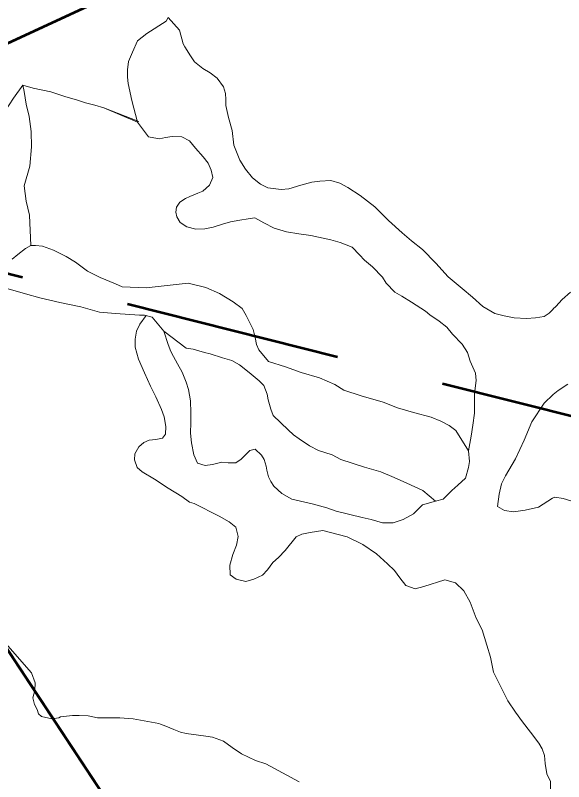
# Model space of a CAD drawing. Extents: x -1643653 to 4543381, y 1624270 to 13878484.
# Drawn here: x 748787 to 750306, y 8921510 to 8923635 of the extents above; entities that cross this region are included whole.
import ezdxf

# ---------------------------------------------------------------- set-up
doc = ezdxf.new("R2010")
doc.units = 0
doc.header["$LTSCALE"] = 200
doc.linetypes.add('MEDIUM_DASHED', pattern=[4.5, 3, -1.5])
for name, color, linetype, lineweight in [('1', 7, 'Continuous', 13), ('27', 7, 'Continuous', 53), ('29', 7, 'Continuous', 13)]:
    doc.layers.add(name, color=color, linetype=linetype, lineweight=lineweight)

msp = doc.modelspace()

# ---------------------------------------------------------------- linework, layer by layer
at = {"layer": '1', "lineweight": 25}
msp.add_spline([(814781, 9009175.5), (814787.2, 9009173.4), (814796.9, 9009173.4), (814799.4, 9009172.4), (814805.1, 9009174.5), (814805.6, 9009176.5), (814811.7, 9009179.5), (814811.7, 9009179.5), (814801.5, 9009181), (814790.7, 9009181.5), (814784.1, 9009183.1), (814777.4, 9009185.1), (814778.4, 9009175.5)], degree=3, dxfattribs=at)
at = {"layer": '27', "linetype": 'MEDIUM_DASHED'}
msp.add_line((745607, 8923717), (752112.3, 8922072.8), dxfattribs=at)
at = {"layer": '27'}
for points in [[(749367.7, 8923836.4), (747863.2, 8923139.9), (745575.7, 8923768.8), (746115.6, 8927478.8)], [(753649.8, 8925453.6), (751915.3, 8925077.7), (751498.6, 8923641), (749367.7, 8923836.4), (747915.5, 8923164.1)], [(747915.5, 8923164.1), (750697.1, 8918944.1), (748801.1, 8916562.5)]]:
    msp.add_lwpolyline(points, dxfattribs=at)
msp.add_lwpolyline([(742198, 8921966.9), (742774.4, 8920756.9), (745599.5, 8914059.4), (748801.1, 8916562.5), (750697.1, 8918944.1), (747912.4, 8923168.9), (745575.7, 8923768.8), (745069, 8922906.2)], close=True, dxfattribs=at)
at = {"layer": '29'}
for p, q in [((749204.9, 8923618.4), (749210.3, 8923628.6)), ((750276.8, 8922820.1), (750276.8, 8922820.8))]:
    msp.add_line(p, q, dxfattribs=at)
at = {"layer": '29', "lineweight": 53}
for points in [[(749367.7, 8923836.4), (747863.2, 8923139.9), (745575.7, 8923768.8), (745752.4, 8927202.3)], [(749367.7, 8923836.4), (747863.2, 8923139.9), (745575.7, 8923768.8)], [(748848.2, 8916546.2), (750697.1, 8918944.1), (747912.4, 8923168.9)]]:
    msp.add_lwpolyline(points, dxfattribs=at)
at = {"layer": '29'}
for points in [[(749125.5, 8923338.8), (749109.2, 8923398.9), (749098.8, 8923445.8), (749097.1, 8923463.2), (749097.1, 8923484), (749100.5, 8923506.6), (749111, 8923532.6), (749124.9, 8923563.9), (749150.9, 8923584.7), (749204.9, 8923618.4), (749204.9, 8923618.4), (749204.9, 8923618.4), (749204.9, 8923618.4), (749210.3, 8923628.6)], [(750276.8, 8922820.1), (750265.4, 8922808.7), (750251.7, 8922799.5), (750228.1, 8922795.7), (750202.7, 8922794.5), (750169.2, 8922795.7), (750141.4, 8922801.4), (750114.9, 8922808.3), (750082.1, 8922827.5), (750053.2, 8922853.2), (750024.6, 8922877.5), (749986.3, 8922909.9), (749951.6, 8922947.6), (749914.9, 8922985.9), (749884.8, 8923009.1), (749858.9, 8923031.9), (749820.9, 8923065.6), (749783.2, 8923103.7), (749742, 8923135.2), (749707.8, 8923157.3), (749685.3, 8923169.5), (749661, 8923176.7), (749630.7, 8923175.2), (749607.8, 8923172.2), (749578.1, 8923163.5), (749544.7, 8923153.3), (749523.1, 8923151.8), (749485.8, 8923156.6), (749465.5, 8923167), (749443.5, 8923184.3), (749424.3, 8923207.9), (749408.7, 8923233.1), (749391.9, 8923275), (749387, 8923315.4), (749377.4, 8923351.5), (749369.7, 8923384.4), (749369.6, 8923401.3), (749369.3, 8923418), (749363, 8923436.4), (749346.1, 8923460.2), (749326.3, 8923475.3), (749306.3, 8923486.9), (749283.1, 8923505.8), (749271.8, 8923522.5), (749256.3, 8923547.8), (749251.4, 8923556), (749241.1, 8923593.2), (749210.3, 8923628.6)], [(749210.3, 8923628.6), (749241.1, 8923593.2), (749251.4, 8923556), (749256.3, 8923547.8), (749271.8, 8923522.5), (749283.1, 8923505.8), (749306.3, 8923486.9), (749326.3, 8923475.3), (749346.1, 8923460.2), (749363, 8923436.4), (749369.3, 8923418), (749369.6, 8923401.3), (749369.7, 8923384.4), (749377.4, 8923351.5), (749387, 8923315.4), (749391.9, 8923275), (749408.7, 8923233.1), (749424.3, 8923207.9), (749443.5, 8923184.3), (749465.5, 8923167), (749485.8, 8923156.6), (749523.1, 8923151.8), (749544.7, 8923153.3), (749578.1, 8923163.5), (749607.8, 8923172.2), (749630.7, 8923175.2), (749661, 8923176.7), (749685.3, 8923169.5), (749707.8, 8923157.3), (749742, 8923135.2), (749783.2, 8923103.7), (749820.9, 8923065.6), (749858.9, 8923031.9), (749884.8, 8923009.1), (749914.9, 8922985.9), (749951.6, 8922947.6), (749986.3, 8922909.9), (750024.6, 8922877.5), (750053.2, 8922853.2), (750082.1, 8922827.5), (750114.9, 8922808.3), (750141.4, 8922801.4), (750169.2, 8922795.7), (750202.7, 8922794.5), (750228.1, 8922795.7), (750251.7, 8922799.5), (750265.4, 8922808.7), (750276.8, 8922820.1)], [(749204.9, 8923618.4), (749204.9, 8923618.4), (749204.9, 8923618.4), (749204.9, 8923618.4), (749150.9, 8923584.7), (749124.9, 8923563.9), (749111, 8923532.6), (749100.5, 8923506.6), (749097.1, 8923484), (749097.1, 8923463.2), (749098.8, 8923445.8), (749109.2, 8923398.9), (749125.5, 8923338.8)], [(748807.5, 8923441.4), (748781.9, 8923405.4), (748757.3, 8923368.4), (748726.6, 8923333.4), (748709, 8923308.4), (748691.3, 8923272.3), (748671.7, 8923250.8), (748653.3, 8923218.7), (748633.5, 8923181.8), (748615.4, 8923153.6), (748600.5, 8923126.7), (748591.9, 8923109.1), (748578, 8923089.1), (748569.5, 8923078), (748557.3, 8923057.7), (748549, 8923039.4), (748541.3, 8923014.1), (748541.4, 8922998.7)], [(748541.4, 8922998.7), (748541.3, 8923014.1), (748549, 8923039.4), (748557.3, 8923057.7), (748569.5, 8923078), (748578, 8923089.1), (748591.9, 8923109.1), (748600.5, 8923126.7), (748615.4, 8923153.6), (748633.5, 8923181.8), (748653.3, 8923218.7), (748671.7, 8923250.8), (748691.3, 8923272.3), (748709, 8923308.4), (748726.6, 8923333.4), (748757.3, 8923368.4), (748781.9, 8923405.4), (748807.5, 8923441.4)], [(748807.5, 8923441.4), (748836, 8923432.7), (748885.1, 8923423.1), (748923.3, 8923409.3), (748959.2, 8923399.3), (748980.6, 8923391.9), (749006.9, 8923385.7), (749031.9, 8923378.7), (749128.7, 8923340.3)], [(748829.1, 8922996.2), (748826.2, 8923080.3), (748816.7, 8923119.7), (748811.3, 8923161.7), (748826.8, 8923216.2), (748831.8, 8923270.6), (748830.2, 8923313.1), (748824.6, 8923354.2), (748816.7, 8923388.8), (748810.8, 8923423.5), (748807.5, 8923441.4)], [(748829.1, 8922996.2), (748826.2, 8923080.3), (748816.7, 8923119.7), (748811.3, 8923161.7), (748826.8, 8923216.2), (748831.8, 8923270.6), (748830.2, 8923313.1), (748824.6, 8923354.2), (748816.7, 8923388.8), (748810.8, 8923423.5), (748807.5, 8923441.4)], [(748807.5, 8923441.4), (748836, 8923432.7), (748885.1, 8923423.1), (748923.3, 8923409.3), (748959.2, 8923399.3), (748980.6, 8923391.9), (749006.9, 8923385.7), (749031.9, 8923378.7), (749125.5, 8923338.8)], [(748807.5, 8923441.4), (748836, 8923432.7), (748885.1, 8923423.1), (748923.3, 8923409.3), (748959.2, 8923399.3), (748980.6, 8923391.9), (749006.9, 8923385.7), (749031.9, 8923378.7), (749125.5, 8923338.8)], [(749125.5, 8923338.8), (749155.7, 8923298.2), (749169.9, 8923294.9), (749186.2, 8923292.2), (749202.5, 8923296.3), (749221.6, 8923299.2), (749248.2, 8923297.9), (749268.8, 8923286.5), (749286.2, 8923266.5), (749307.1, 8923242.7), (749321.2, 8923225.2), (749329.4, 8923205.4), (749333.7, 8923185), (749324.8, 8923163.7), (749306.5, 8923147.5), (749292.6, 8923141.9), (749269.9, 8923132.6), (749258.4, 8923127.3), (749242.6, 8923116.7), (749232.8, 8923102.4), (749231.7, 8923088.7), (749234.3, 8923076), (749243.1, 8923060.3), (749261.6, 8923047.9), (749286.7, 8923041.7), (749311.3, 8923043), (749335.2, 8923047.8), (749360.7, 8923055.5), (749382.8, 8923061.8), (749408.8, 8923066.5), (749431.9, 8923070.8), (749450.6, 8923073.1), (749474.8, 8923059.4), (749503.5, 8923044.3), (749538, 8923034), (749572.3, 8923029.2), (749605.5, 8923024.7), (749660.6, 8923012), (749686.9, 8923005.1), (749719.9, 8922992.3), (749740.1, 8922970.3), (749754.1, 8922956), (749776.6, 8922937.4), (749804.4, 8922908.3), (749814.4, 8922891.8), (749838.6, 8922867.5), (749857.6, 8922855.6), (749884.1, 8922839.2), (749923.2, 8922814.8), (749935.2, 8922804.7), (749960.7, 8922787.1), (749981.9, 8922769.7), (749997.7, 8922750.4), (750024.3, 8922723.1), (750039.2, 8922700.1), (750047, 8922676.2), (750061.8, 8922642.2), (750063.4, 8922621.8), (750059.3, 8922585.8), (750058.8, 8922558.4), (750059.1, 8922531.3), (750054.6, 8922498.6), (750050.1, 8922468), (750042.3, 8922427.1)], [(749125.5, 8923338.8), (749155.7, 8923298.2), (749169.9, 8923294.9), (749186.2, 8923292.2), (749202.5, 8923296.3), (749221.6, 8923299.2), (749248.2, 8923297.9), (749268.8, 8923286.5), (749286.2, 8923266.5), (749307.1, 8923242.7), (749321.2, 8923225.2), (749329.4, 8923205.4), (749333.7, 8923185), (749324.8, 8923163.7), (749306.5, 8923147.5), (749292.6, 8923141.9), (749269.9, 8923132.6), (749258.4, 8923127.3), (749242.6, 8923116.7), (749232.8, 8923102.4), (749231.7, 8923088.7), (749234.3, 8923076), (749243.1, 8923060.3), (749261.6, 8923047.9), (749286.7, 8923041.7), (749311.3, 8923043), (749335.2, 8923047.8), (749360.7, 8923055.5), (749382.8, 8923061.8), (749408.8, 8923066.5), (749431.9, 8923070.8), (749450.6, 8923073.1), (749474.8, 8923059.4), (749503.5, 8923044.3), (749538, 8923034), (749572.3, 8923029.2), (749605.5, 8923024.7), (749660.6, 8923012), (749686.9, 8923005.1), (749719.9, 8922992.3), (749740.1, 8922970.3), (749754.1, 8922956), (749776.6, 8922937.4), (749804.4, 8922908.3), (749814.4, 8922891.8), (749838.6, 8922867.5), (749857.6, 8922855.6), (749884.1, 8922839.2), (749923.2, 8922814.8), (749935.2, 8922804.7), (749960.7, 8922787.1), (749981.9, 8922769.7), (749997.7, 8922750.4), (750024.3, 8922723.1), (750039.2, 8922700.1), (750047, 8922676.2), (750061.8, 8922642.2), (750063.4, 8922621.8), (750059.3, 8922585.8), (750058.8, 8922558.4), (750059.1, 8922531.3), (750054.6, 8922498.6), (750050.1, 8922468), (750042.3, 8922427.1)], [(748778, 8922958.6), (748793.8, 8922971.6), (748814.8, 8922987.8), (748829.1, 8922996.2), (748842.7, 8922996.8), (748862.1, 8922995.1), (748892.3, 8922983.9), (748927, 8922966.4), (748953.7, 8922950.3), (748986.8, 8922925.1), (749021.2, 8922907.7), (749064.3, 8922890.1), (749082.6, 8922881.5), (749149, 8922879.4), (749265.5, 8922891.8), (749314.3, 8922879.9), (749352.2, 8922863.4), (749389.8, 8922840.2), (749415.3, 8922821.8), (749426.3, 8922802.8), (749435.6, 8922784.4), (749445.6, 8922763.6), (749450.8, 8922741), (749455.2, 8922722.3), (749461, 8922707.1), (749488.5, 8922674.7), (749534.9, 8922660.2), (749579, 8922644.3), (749629.1, 8922629.2), (749671.7, 8922611.4), (749697.2, 8922595.3), (749744.8, 8922579.9), (749805.5, 8922561.8), (749845.4, 8922546), (749889.6, 8922533.9), (749938.9, 8922520.5), (749965.9, 8922509.8), (749988.9, 8922497.7), (750007.2, 8922483.4), (750042.3, 8922427.1), (750042.3, 8922427.1)], [(750042.3, 8922427.1), (750007.2, 8922483.4), (749988.9, 8922497.7), (749965.9, 8922509.8), (749938.9, 8922520.5), (749889.6, 8922533.9), (749845.4, 8922546), (749805.5, 8922561.8), (749744.8, 8922579.9), (749697.2, 8922595.3), (749671.7, 8922611.4), (749629.1, 8922629.2), (749579, 8922644.3), (749534.9, 8922660.2), (749488.5, 8922674.7), (749461, 8922707.1), (749455.2, 8922722.3), (749450.8, 8922741), (749445.6, 8922763.6), (749435.6, 8922784.4), (749426.3, 8922802.8), (749415.3, 8922821.8), (749389.8, 8922840.2), (749352.2, 8922863.4), (749314.3, 8922879.9), (749265.5, 8922891.8), (749149, 8922879.4), (749082.6, 8922881.5), (749064.3, 8922890.1), (749021.2, 8922907.7), (748986.8, 8922925.1), (748953.7, 8922950.3), (748927, 8922966.4), (748892.3, 8922983.9), (748862.1, 8922995.1), (748842.7, 8922996.8), (748829.1, 8922996.2)], [(748654.2, 8922929.2), (748678.8, 8922919.7), (748718.4, 8922895.2), (748760.5, 8922878.4), (748814.3, 8922862.3), (748854.3, 8922851.5), (748909.8, 8922838.3), (748968.4, 8922826.1), (749020, 8922811.7), (749064.5, 8922808.3), (749130.3, 8922803.2)], [(749130.3, 8922803.2), (749064.5, 8922808.3), (749020, 8922811.7), (748968.4, 8922826.1), (748909.8, 8922838.3), (748854.3, 8922851.5), (748814.3, 8922862.3), (748760.5, 8922878.4), (748718.4, 8922895.2), (748678.8, 8922919.7), (748654.2, 8922929.2)], [(750276.8, 8922820.8), (750284.7, 8922827.6), (750301.8, 8922846.4), (750325.1, 8922867.6)], [(749148.7, 8922802.3), (749132, 8922778.7), (749121.9, 8922758.9), (749119, 8922736.6), (749119, 8922714.7), (749127.7, 8922681.8), (749144.2, 8922643.9), (749161.5, 8922606.4), (749176.2, 8922577.2), (749191.5, 8922541.7), (749199.3, 8922521.3), (749203.6, 8922495.1), (749202.4, 8922473), (749194.6, 8922462.7), (749176.1, 8922458.6), (749157, 8922456.5), (749142.2, 8922450.2), (749128.7, 8922437.9), (749118.1, 8922419.1), (749117.2, 8922401.9), (749124.2, 8922381.2), (749137.8, 8922369.4), (749172.4, 8922348.7), (749210, 8922324), (749248.1, 8922300.1), (749269.1, 8922284.5), (749282.5, 8922281.1), (749351.2, 8922245.7), (749379.2, 8922230.3), (749397.7, 8922215.2), (749404, 8922189.5), (749399.8, 8922165.7), (749389.6, 8922139.9), (749380.6, 8922109.7), (749382.1, 8922083.6), (749398.9, 8922071.5), (749425, 8922064.8), (749447.4, 8922071.5), (749471.4, 8922082), (749484.9, 8922097.6), (749500.5, 8922117.1), (749515.8, 8922131.6), (749534.4, 8922150.8), (749564.6, 8922188.6), (749580.5, 8922195.7), (749603.7, 8922200.7), (749638.6, 8922206.3), (749706.3, 8922189.1), (749749.6, 8922167.5), (749787.4, 8922141.6), (749818.2, 8922113.5), (749837, 8922094.9), (749852.2, 8922074.9), (749868.4, 8922053.6), (749894.7, 8922044.2), (749918.4, 8922050.9), (749977, 8922069.5), (750006, 8922061.1), (750028.9, 8922039.2), (750046.5, 8922007.2), (750063.5, 8921963.6), (750080.4, 8921930.8), (750093.2, 8921888), (750103.1, 8921855.1), (750111.9, 8921813.2), (750151.2, 8921734.3), (750172.6, 8921702.8), (750192, 8921675.8), (750214.4, 8921647), (750237.5, 8921616.7), (750246.3, 8921600.4), (750252.8, 8921582.7), (750255.1, 8921560.3), (750259.1, 8921531.4), (750269.3, 8921510.2)], [(750269.3, 8921510.2), (750259.1, 8921531.4), (750255.1, 8921560.3), (750252.8, 8921582.7), (750246.3, 8921600.4), (750237.5, 8921616.7), (750214.4, 8921647), (750192, 8921675.8), (750172.6, 8921702.8), (750151.2, 8921734.3), (750111.9, 8921813.2), (750103.1, 8921855.1), (750093.2, 8921888), (750080.4, 8921930.8), (750063.5, 8921963.6), (750046.5, 8922007.2), (750028.9, 8922039.2), (750006, 8922061.1), (749977, 8922069.5), (749918.4, 8922050.9), (749894.7, 8922044.2), (749868.4, 8922053.6), (749852.2, 8922074.9), (749837, 8922094.9), (749818.2, 8922113.5), (749787.4, 8922141.6), (749749.6, 8922167.5), (749706.3, 8922189.1), (749638.6, 8922206.3), (749603.7, 8922200.7), (749580.5, 8922195.7), (749564.6, 8922188.6), (749534.4, 8922150.8), (749515.8, 8922131.6), (749500.5, 8922117.1), (749484.9, 8922097.6), (749471.4, 8922082), (749447.4, 8922071.5), (749425, 8922064.8), (749398.9, 8922071.5), (749382.1, 8922083.6), (749380.6, 8922109.7), (749389.6, 8922139.9), (749399.8, 8922165.7), (749404, 8922189.5), (749397.7, 8922215.2), (749379.2, 8922230.3), (749351.2, 8922245.7), (749282.5, 8922281.1), (749269.1, 8922284.5), (749248.1, 8922300.1), (749210, 8922324), (749172.4, 8922348.7), (749137.8, 8922369.4), (749124.2, 8922381.2), (749117.2, 8922401.9), (749118.1, 8922419.1), (749128.7, 8922437.9), (749142.2, 8922450.2), (749157, 8922456.5), (749176.1, 8922458.6), (749194.6, 8922462.7), (749202.4, 8922473), (749203.6, 8922495.1), (749199.3, 8922521.3), (749191.5, 8922541.7), (749176.2, 8922577.2), (749161.5, 8922606.4), (749144.2, 8922643.9), (749127.7, 8922681.8), (749119, 8922714.7), (749119, 8922736.6), (749121.9, 8922758.9), (749132, 8922778.7), (749148.7, 8922802.3)], [(749197.9, 8922759.1), (749165.8, 8922798.2), (749144.2, 8922803.4), (749130.3, 8922803.2)], [(749148.7, 8922802.3), (749144.2, 8922803.4), (749130.3, 8922803.2)], [(749950.8, 8922287.9), (749914.4, 8922277.1), (749889.5, 8922252.9), (749861.3, 8922236.8), (749833.1, 8922227.8), (749803.8, 8922227.1), (749772.8, 8922236.8), (749747.2, 8922242.3), (749675.5, 8922260.1), (749649.3, 8922269.3), (749613.1, 8922279.3), (749576.3, 8922287.6), (749553.2, 8922293.2), (749525.1, 8922308.9), (749503.1, 8922329.5), (749494.8, 8922342.3), (749487.9, 8922355.5), (749483.6, 8922373.2), (749481.2, 8922384.7), (749475.9, 8922402.8), (749468.3, 8922415.6), (749450.8, 8922431.9), (749436.8, 8922427.8), (749426.6, 8922418.2), (749412.8, 8922404.4), (749397.3, 8922394.1), (749376.1, 8922394.3), (749358.7, 8922395.9), (749333.1, 8922389.7), (749312.2, 8922386.4), (749291.8, 8922392.6), (749281.1, 8922416.5), (749274.7, 8922449.7), (749272.4, 8922476), (749273, 8922506.1), (749272.9, 8922532.5), (749272.2, 8922565.5), (749266.6, 8922596.9), (749259.5, 8922617.9), (749249.1, 8922645.1), (749236.1, 8922668.1), (749224.6, 8922688.3), (749217, 8922703), (749210.5, 8922722), (749198.1, 8922758.6), (749197.9, 8922759.1)], [(749197.9, 8922759.1), (749198.1, 8922758.6), (749210.5, 8922722), (749217, 8922703), (749224.6, 8922688.3), (749236.1, 8922668.1), (749249.1, 8922645.1), (749259.5, 8922617.9), (749266.6, 8922596.9), (749272.2, 8922565.5), (749272.9, 8922532.5), (749273, 8922506.1), (749272.4, 8922476), (749274.7, 8922449.7), (749281.1, 8922416.5), (749291.8, 8922392.6), (749312.2, 8922386.4), (749333.1, 8922389.7), (749358.7, 8922395.9), (749376.1, 8922394.3), (749397.3, 8922394.1), (749412.8, 8922404.4), (749426.6, 8922418.2), (749436.8, 8922427.8), (749450.8, 8922431.9), (749468.3, 8922415.6), (749475.9, 8922402.8), (749481.2, 8922384.7), (749483.6, 8922373.2), (749487.9, 8922355.5), (749494.8, 8922342.3), (749503.1, 8922329.5), (749525.1, 8922308.9), (749553.2, 8922293.2), (749576.3, 8922287.6), (749613.1, 8922279.3), (749649.3, 8922269.3), (749675.5, 8922260.1), (749747.2, 8922242.3), (749772.8, 8922236.8), (749803.8, 8922227.1), (749833.1, 8922227.8), (749861.3, 8922236.8), (749889.5, 8922252.9), (749914.4, 8922277.1), (749950.8, 8922287.9)], [(749950.8, 8922287.9), (749916.2, 8922317.1), (749871.2, 8922337.2), (749836.7, 8922352.9), (749799.1, 8922368.9), (749754.2, 8922382.2), (749688.7, 8922402.9), (749664.2, 8922416.1), (749627.1, 8922428.1), (749601.6, 8922441), (749573.2, 8922460.9), (749557.6, 8922472), (749542.5, 8922485), (749501.1, 8922525.4), (749494.6, 8922542.7), (749487.3, 8922568.3), (749484, 8922584.5), (749475.5, 8922608.2), (749462.5, 8922621.3), (749434.1, 8922644.2), (749407.4, 8922666), (749386.1, 8922677.4), (749360.3, 8922685.3), (749326.4, 8922696.1), (749310.7, 8922699.7), (749279.5, 8922708.7), (749259.6, 8922712.3), (749198.1, 8922758.6), (749198.1, 8922758.6), (749197.9, 8922759.1)], [(749950.8, 8922287.9), (749916.2, 8922317.1), (749871.2, 8922337.2), (749836.7, 8922352.9), (749799.1, 8922368.9), (749754.2, 8922382.2), (749688.7, 8922402.9), (749664.2, 8922416.1), (749627.1, 8922428.1), (749601.6, 8922441), (749573.2, 8922460.9), (749557.6, 8922472), (749542.5, 8922485), (749501.1, 8922525.4), (749494.6, 8922542.7), (749487.3, 8922568.3), (749484, 8922584.5), (749475.5, 8922608.2), (749462.5, 8922621.3), (749434.1, 8922644.2), (749407.4, 8922666), (749386.1, 8922677.4), (749360.3, 8922685.3), (749326.4, 8922696.1), (749310.7, 8922699.7), (749279.5, 8922708.7), (749259.6, 8922712.3), (749198.1, 8922758.6), (749198.1, 8922758.6)], [(750276.9, 8922583.4), (750290.5, 8922594.1), (750317.8, 8922611.7)], [(750122.3, 8922272.5), (750127.6, 8922307.1), (750134, 8922335.8), (750144.6, 8922358), (750172.2, 8922404.7), (750196.2, 8922456.7), (750218.1, 8922507.5), (750251.6, 8922559.4), (750276.9, 8922583.4), (750276.9, 8922583.4)], [(750042.3, 8922427.1), (750045.2, 8922397.8), (750042.6, 8922381.1), (750034.4, 8922351.8), (750012.3, 8922332.4), (749995.8, 8922316.9), (749972.2, 8922293), (749950.8, 8922287.9)], [(750274.9, 8922296.2), (750262.1, 8922287.6), (750236.7, 8922271.4), (750199.7, 8922262.2), (750199.7, 8922262.2), (750167.4, 8922257.6), (750142.5, 8922261.5), (750122.3, 8922272.5)], [(750337.5, 8922285.3), (750305, 8922295.3), (750281.7, 8922298.8), (750274.9, 8922296.2)], [(749572.9, 8921509.2), (749480.6, 8921559.5), (749451.8, 8921568.5), (749413, 8921587), (749387.8, 8921604.9), (749363.3, 8921622), (749332.6, 8921633.2), (749314.7, 8921635.6), (749294.1, 8921638.8), (749259.6, 8921643.6), (749244.7, 8921647.4), (749225.6, 8921654.3), (749203.8, 8921663.5), (749189.2, 8921669.6), (749184.5, 8921671.1), (749113.3, 8921684.2), (749076.5, 8921687.2), (749014.3, 8921686.8), (748988.8, 8921692.2), (748963.9, 8921693.7), (748945, 8921693.6), (748911.4, 8921689.7), (748907.2, 8921686.8), (748887.5, 8921684.4), (748859.2, 8921690.9), (748850.3, 8921698.2), (748847.5, 8921709.9), (748839.4, 8921723.4), (748834.6, 8921741.9), (748840.2, 8921762.2), (748841.9, 8921784.3), (748831.2, 8921812), (748753.2, 8921901.5)], [(748753.2, 8921901.5), (748831.2, 8921812), (748841.9, 8921784.3), (748840.2, 8921762.2), (748834.6, 8921741.9), (748839.4, 8921723.4), (748847.5, 8921709.9), (748850.3, 8921698.2), (748859.2, 8921690.9), (748887.5, 8921684.4), (748907.2, 8921686.8), (748911.4, 8921689.7), (748945, 8921693.6), (748963.9, 8921693.7), (748988.8, 8921692.2), (749014.3, 8921686.8), (749076.5, 8921687.2), (749113.3, 8921684.2), (749184.5, 8921671.1), (749189.2, 8921669.6), (749203.8, 8921663.5), (749225.6, 8921654.3), (749244.7, 8921647.4), (749259.6, 8921643.6), (749294.1, 8921638.8), (749314.7, 8921635.6), (749332.6, 8921633.2), (749363.3, 8921622), (749387.8, 8921604.9), (749413, 8921587), (749451.8, 8921568.5), (749480.6, 8921559.5), (749572.9, 8921509.2)], [(749873.1, 8921383), (749886.8, 8921377.7), (749905.9, 8921375.4), (749955.4, 8921372.4), (750044.5, 8921369.3), (750116.9, 8921365.5), (750186.2, 8921357.9), (750219.7, 8921342.7), (750233.5, 8921329), (750244.1, 8921313), (750254.8, 8921303.1), (750266.6, 8921299.6), (750269.3, 8921510.2)]]:
    msp.add_lwpolyline(points, dxfattribs=at)

doc.saveas('drawing.dxf')
